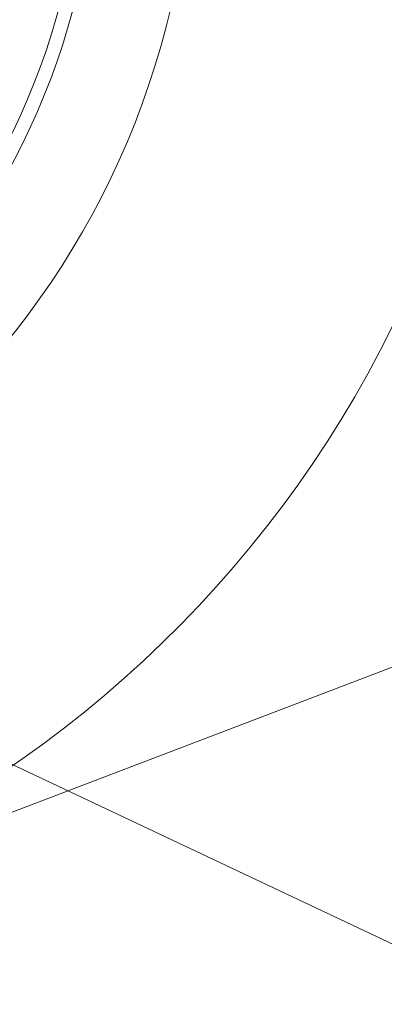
# Model space of a CAD drawing. Header units: inches. Extents: x 382808 to 408593, y -18409 to -9482.
# Tile 364 of 438: x 405184.06 to 405185.57, y -17222.45 to -17218.38. Entities that reach past the tile are written whole.
import ezdxf

# ---------------------------------------------------------------- set-up
doc = ezdxf.new("R2010")
doc.units = ezdxf.units.IN
doc.header["$LTSCALE"] = 2
doc.header["$MEASUREMENT"] = 0
doc.layers.add('!!!LOZAMET_Nr_pióra__9', color=220, linetype='CONTINUOUS', lineweight=0)

msp = doc.modelspace()

# ---------------------------------------------------------------- linework, layer by layer
at = {"layer": '!!!LOZAMET_Nr_pióra__9', "color": 7, "linetype": 'Continuous', "lineweight": 0}
for p, q in [((405190.8859, -17224.6895), (405117.5305, -17190.0675)), ((405183.2526, -17221.95), (405189.1448, -17219.7018))]:
    msp.add_line(p, q, dxfattribs=at)
for radius in [3.435, 2.9873]:
    msp.add_circle((405181.344, -17217.5457), radius, dxfattribs=at)
for radius, start, end in [(4.75, 11.4482, 348.5518), (3.045, 5.3512, 354.6488)]:
    msp.add_arc((405181.344, -17217.5457), radius, start, end, dxfattribs=at)

doc.saveas('drawing.dxf')
